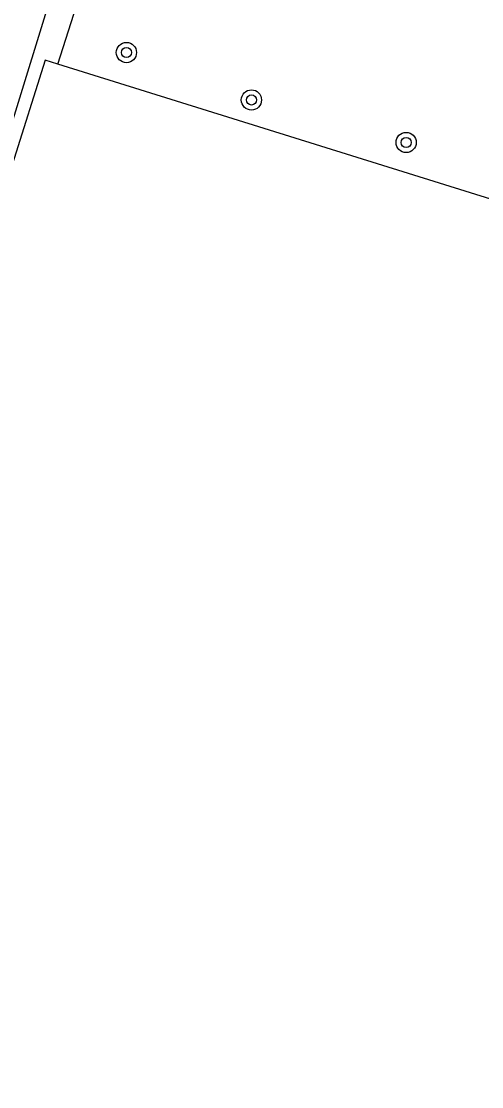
# Model space of a CAD drawing. Extents: x 133000 to 136000, y 400500 to 403500.
# Drawn here: x 134761.29 to 134779.5, y 402435.24 to 402477.35 of the extents above; entities that cross this region are included whole.
import ezdxf

# ---------------------------------------------------------------- set-up
doc = ezdxf.new("R2010")
doc.units = 0
for name, color, linetype in [('gg-afsc-draadraster', 7, 'Continuous'), ('gg-afsc-lijn draadraster', 7, 'Continuous'), ('gg-knt-bronhoudergrens', 7, 'Continuous'), ('gg-knt-onverhard', 7, 'Continuous'), ('gt-grn-groengrens', 7, 'Continuous'), ('gt-symb-boom', 7, 'Continuous')]:
    doc.layers.add(name, color=color, linetype=linetype)

# ---------------------------------------------------------------- blocks, each defined once
blk = doc.blocks.new('gt0-BOOM')
at = {"layer": 'gt-symb-boom'}
for radius in [0.4, 0.2]:
    blk.add_circle((0, 0), radius, dxfattribs=at)

msp = doc.modelspace()

# ---------------------------------------------------------------- linework, layer by layer
at = {"layer": 'gg-afsc-draadraster'}
msp.add_lwpolyline([(134762.736, 402475.657), (134762.23, 402475.815), (134759.604, 402467.538), (134746.976, 402431.763), (134738.972, 402410.138), (134727.844, 402385.05), (134698.705, 402321.664), (134665.77, 402250.52), (134635.74, 402185.651), (134637.561, 402184.6)], dxfattribs=at)
at = {"layer": 'gg-afsc-lijn draadraster'}
msp.add_lwpolyline([(134762.736, 402475.657), (134762.23, 402475.815), (134759.604, 402467.538), (134746.976, 402431.763), (134738.972, 402410.138), (134727.844, 402385.05), (134698.705, 402321.664), (134665.77, 402250.52), (134635.74, 402185.651), (134637.561, 402184.6)], dxfattribs=at)
at = {"layer": 'gg-knt-bronhoudergrens'}
msp.add_lwpolyline([(134860.726, 402443.992), (134822.375, 402456.508), (134784.759, 402468.784), (134762.736, 402475.657)], dxfattribs=at)
at = {"layer": 'gg-knt-onverhard'}
msp.add_lwpolyline([(134765.057, 402486.776), (134757.002, 402460.66), (134742.322, 402420.64), (134725.591, 402382.33), (134689.238, 402303.13), (134634.055, 402184.462)], dxfattribs=at)
at = {"layer": 'gt-grn-groengrens'}
msp.add_line((134762.736, 402475.657), (134766.147, 402486.41), dxfattribs=at)

# ---------------------------------------------------------------- block references
at = {"layer": 'gt-symb-boom'}
for p in [(134765.445, 402476.11), (134770.39, 402474.236), (134776.509, 402472.557)]:
    msp.add_blockref('gt0-BOOM', p, dxfattribs=at)

doc.saveas('drawing.dxf')
